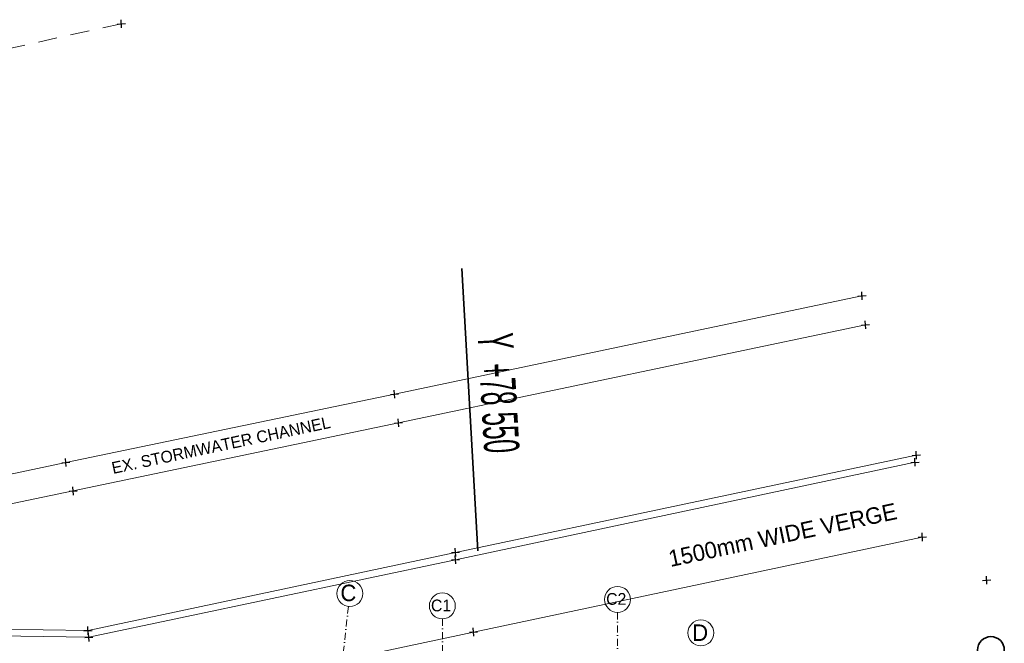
# Model space of a CAD drawing. Header units: millimetres. Extents: x -115474967 to 444143, y -74377 to 241828222.
# Tile 526 of 590: x 298640 to 319547, y 249572 to 262805. Entities that reach past the tile are written whole.
import ezdxf

# ---------------------------------------------------------------- set-up
doc = ezdxf.new("R2010")
doc.units = ezdxf.units.MM
doc.header["$MEASUREMENT"] = 0
doc.linetypes.add('Dot & Dashed', pattern=[280, 150, -60, 0, -70])
doc.linetypes.add('Long Dashed', pattern=[700, 400, -300])
for name, color, linetype, lineweight in [('A_SURVEY_Pen_No__1', 7, 'Continuous', 30), ('A_SURVEY_Pen_No__6', 7, 'Continuous', 5), ('C-GRID _Pen_No__5', 7, 'Continuous', 5), ('GRID_Pen_No__1', 7, 'Continuous', 30), ('GRID_Pen_No__6', 7, 'Continuous', 5), ('SEWER LINE_Pen_No__10', 9, 'Continuous', 20), ('SPLITPOLE FENCE_Pen_No__2', 7, 'Continuous', 20)]:
    doc.layers.add(name, color=color, linetype=linetype, lineweight=lineweight)
doc.layers.add('ROAD_Pen_No__7', color=7, linetype='Continuous', lineweight=5, true_color=0x3f3f3f)
doc.styles.add('GENERATED_STYLE_1', font='GOTHIC.TTF')
doc.styles.add('GENERATED_STYLE_2', font='arial.ttf')

msp = doc.modelspace()

# ---------------------------------------------------------------- linework, layer by layer
at = {"layer": 'A_SURVEY_Pen_No__1', "color": 214, "linetype": 'Continuous', "lineweight": 35}
msp.add_circle((319263.3566, 249428.24007), 284.0988, dxfattribs=at)
at = {"layer": 'C-GRID _Pen_No__5', "color": 4, "linetype": 'Dot & Dashed', "lineweight": 5}
for p, q in [((305620.33817, 250353.61483), (303581.25252, 232155.66599)), ((305620.33817, 250353.61483), (305620.33795, 250353.61284)), ((307615.03872, 250089.47584), (307663.28932, 231777.70684)), ((307615.03872, 250089.47584), (307615.03872, 250089.47384)), ((311335.02524, 250227.97206), (311398.80301, 226023.43273)), ((311335.02524, 250227.97206), (311335.02525, 250227.97006))]:
    msp.add_line(p, q, dxfattribs=at)
at = {"layer": 'C-GRID _Pen_No__5', "color": 4, "linetype": 'Continuous', "lineweight": 5}
for centre in [(305650.96015, 250626.90258), (311334.30064, 250502.9691), (307614.31411, 250364.47289), (313104.31665, 249791.75174)]:
    msp.add_circle(centre, 275, dxfattribs=at)
at = {"layer": 'GRID_Pen_No__1', "color": 214, "linetype": 'Continuous', "lineweight": 35}
msp.add_line((308368.28066, 251534.34148), (308025.58869, 257524.547), dxfattribs=at)
at = {"layer": 'ROAD_Pen_No__7', "color": 190, "linetype": 'Continuous', "lineweight": 5, "true_color": 0x9f07ff}
for p, q in [((316524.61589, 256944.08495), (306597.57583, 254857.69293)), ((316598.90661, 256328.32292), (306684.50264, 254248.6636)), ((306597.57583, 254857.69293), (299619.99669, 253407.79938)), ((306684.50264, 254248.6636), (299774.69826, 252804.65062)), ((299619.99669, 253407.79938), (292178.52391, 251855.24279)), ((317677.52877, 253564.41694), (307892.45566, 251500.16956)), ((317652.09446, 253413.71825), (307893.3216, 251344.96566)), ((299774.69826, 252804.65062), (286546.14599, 250049.95674)), ((317805.03508, 251825.86146), (308275.65601, 249809.29597)), ((307892.45566, 251500.16956), (300090.54938, 249839.85078)), ((307893.3216, 251344.96566), (300108.58632, 249699.65211)), ((300090.54938, 249839.85078), (292354.93204, 249962.22822)), ((300108.58632, 249699.65211), (292352.34595, 249814.83991)), ((308275.65601, 249809.29597), (301330.33991, 248338.21053))]:
    msp.add_line(p, q, dxfattribs=at)
at = {"layer": 'SEWER LINE_Pen_No__10', "color": 25, "linetype": 'Long Dashed', "lineweight": 20, "true_color": 0x996633}
msp.add_line((300796.15153, 262718.17422), (235642.89577, 248359.48522), dxfattribs=at)
at = {"layer": 'SPLITPOLE FENCE_Pen_No__2', "color": 1, "linetype": 'Continuous', "lineweight": 25}
for p, q in [((300709.33965, 262713.20783), (300882.96341, 262723.14062)), ((300801.11792, 262631.36234), (300791.18513, 262804.9861)), ((316529.58228, 256857.27308), (316519.64949, 257030.89683)), ((316437.80401, 256939.11856), (316611.42777, 256949.05135)), ((316512.09473, 256323.35652), (316685.71849, 256333.28931)), ((316603.87301, 256241.51104), (316593.94022, 256415.13479)), ((306602.54222, 254770.88106), (306592.60943, 254944.50481)), ((306510.76395, 254852.72654), (306684.38771, 254862.65933)), ((306597.69076, 254243.6972), (306771.31452, 254253.63)), ((306689.46904, 254161.85172), (306679.53624, 254335.47548)), ((317682.49517, 253477.60506), (317672.56237, 253651.22882)), ((299533.18481, 253402.83298), (299706.80857, 253412.76577)), ((299624.96308, 253320.9875), (299615.03029, 253494.61125)), ((317565.28258, 253408.75185), (317738.90634, 253418.68464)), ((317590.71689, 253559.45054), (317764.34065, 253569.38334)), ((317657.06085, 253326.90637), (317647.12806, 253500.53013)), ((299687.88639, 252799.68422), (299861.51014, 252809.61702)), ((299779.66466, 252717.83874), (299769.73187, 252891.4625)), ((317718.22321, 251820.89507), (317891.84696, 251830.82786)), ((317810.00148, 251739.04959), (317800.06869, 251912.67334)), ((307897.42206, 251413.35768), (307887.48927, 251586.98144)), ((307805.64378, 251495.20316), (307979.26754, 251505.13596)), ((307806.50972, 251339.99926), (307980.13348, 251349.93206)), ((307898.28799, 251258.15378), (307888.3552, 251431.77754)), ((319086.67951, 250906.56233), (319260.30326, 250916.49513)), ((319178.45778, 250824.71685), (319168.52499, 250998.34061)), ((300095.51578, 249753.0389), (300085.58299, 249926.66266)), ((308280.6224, 249722.48409), (308270.68961, 249896.10785)), ((300003.73751, 249834.88439), (300177.36126, 249844.81718)), ((300021.77444, 249694.68571), (300195.3982, 249704.6185)), ((300113.55272, 249612.84023), (300103.61993, 249786.46398)), ((308188.84413, 249804.32957), (308362.46788, 249814.26236))]:
    msp.add_line(p, q, dxfattribs=at)

# ---------------------------------------------------------------- texts
at = {"layer": 'A_SURVEY_Pen_No__6', "color": 7, "linetype": 'Continuous', "lineweight": 5, "attachment_point": 5, "style": 'GENERATED_STYLE_1'}
for s, insert, char_height, rotation in [('\\A1;{\\pqc;\\fCentury Gothic|b0|i0|c0|p34;EX. STORMWATER CHANNEL}', (302914.43136, 253775.24167), 250, 11.950423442), ('\\A1;{\\pqc;\\fCentury Gothic|b0|i0|c0|p34;1500mm WIDE VERGE}', (314840.5003, 251870.21974), 350, 11.948408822)]:
    msp.add_mtext(s, dxfattribs=dict(at, insert=insert, char_height=char_height, rotation=rotation))
at = {"layer": 'C-GRID _Pen_No__5', "color": 4, "linetype": 'Continuous', "lineweight": 5, "attachment_point": 1, "style": 'GENERATED_STYLE_1'}
for s, insert, char_height in [('\\A1;{\\pql;\\pt0;\\fCentury Gothic|b0|i0|c0|p34;C}', (305450.01865, 250815.82023), 350), ('\\A1;{\\pql;\\pt0;\\fCentury Gothic|b0|i0|c0|p34;C1}', (307373.13761, 250499.41407), 250), ('\\A1;{\\pql;\\pt0;\\fCentury Gothic|b0|i0|c0|p34;C2}', (311093.12414, 250637.91028), 250), ('\\A1;{\\pql;\\pt0;\\fCentury Gothic|b0|i0|c0|p34;D}', (312919.84565, 249971.77527), 350)]:
    msp.add_mtext(s, dxfattribs=dict(at, insert=insert, char_height=char_height))
at = {"layer": 'GRID_Pen_No__6', "color": 7, "linetype": 'Continuous', "lineweight": 5, "insert": (308350.44317, 256132.34623), "char_height": 750, "attachment_point": 7, "rotation": 273.274249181, "style": 'GENERATED_STYLE_2'}
msp.add_mtext('\\A1;{\\W0.500000x;\\pql;\\fArial|b0|i0|c0|p34;Y  +78 550}', dxfattribs=at)

doc.saveas('drawing.dxf')
